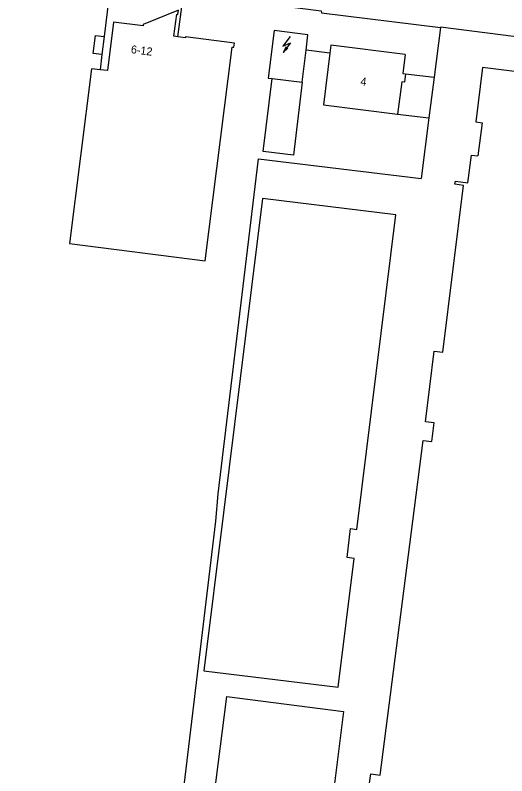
# Model space of a CAD drawing. Extents: x 131000 to 133014, y 396499 to 399001.
# Drawn here: x 132360.7 to 132422, y 396968.2 to 397063.2 of the extents above; entities that cross this region are included whole.
import ezdxf

# ---------------------------------------------------------------- set-up
doc = ezdxf.new("R2010")
doc.units = 0
for name, color, linetype in [('gg-afsc-hekwerk', 7, 'Continuous'), ('gg-afsc-muur', 7, 'Continuous'), ('gg-anno-huisnummerreeks BGT', 7, 'Continuous'), ('gg-bbg-gedigitaliseerde bebouwing', 7, 'Continuous'), ('gg-bbg-hoofdgebouw', 7, 'Continuous'), ('gg-bbg-luifel en loopbrug', 7, 'Continuous'), ('gg-bbg-overig bouwwerk', 7, 'Continuous'), ('gg-knt-verharding', 7, 'Continuous'), ('gt-symb-trafo symbool', 7, 'Continuous')]:
    doc.layers.add(name, color=color, linetype=linetype)

# ---------------------------------------------------------------- blocks, each defined once
blk = doc.blocks.new('gt0-HSP')
at = {"layer": 'gt-symb-trafo symbool'}
for points in [[(0.771, 0.746), (-0.529, -0.004), (0.471, -0.004), (-0.829, -0.754)], [(-0.217, -0.24), (-0.829, -0.754), (-0.077, -0.48)]]:
    blk.add_lwpolyline(points, dxfattribs=at)

msp = doc.modelspace()

# ---------------------------------------------------------------- linework, layer by layer
at = {"layer": 'gg-afsc-hekwerk'}
for p, q in [((132413.741, 397061.684), (132412.951, 397055.476)), ((132412.306, 397050.405), (132411.342, 397042.834)), ((132381.21, 396962.437), (132385.698, 397000))]:
    msp.add_line(p, q, dxfattribs=at)
for points in [[(132434.243, 397059.103), (132413.746, 397061.721), (132413.741, 397061.684)], [(132385.698, 397000), (132386.011, 397003.408), (132391.013, 397045.272), (132411.342, 397042.834)]]:
    msp.add_lwpolyline(points, dxfattribs=at)
at = {"layer": 'gg-afsc-muur'}
msp.add_line((132399.93, 397058.48), (132396.968, 397058.84), dxfattribs=at)
at = {"layer": 'gg-bbg-gedigitaliseerde bebouwing'}
for points in [[(132399.93, 397058.48), (132399.134, 397052.016), (132408.398, 397050.875)], [(132404.814, 396966.671), (132405.035, 396968.433), (132406.234, 396968.281), (132410.303, 397000), (132411.574, 397010.096)]]:
    msp.add_lwpolyline(points, dxfattribs=at)
at = {"layer": 'gg-bbg-hoofdgebouw'}
for p, q in [((132396.484, 397054.854), (132396.968, 397058.84)), ((132392.24, 397055.37), (132392.725, 397055.311)), ((132392.725, 397055.311), (132396.484, 397054.854))]:
    msp.add_line(p, q, dxfattribs=at)
for points in [[(132380.974, 397060.524), (132380.481, 397060.587), (132380.833, 397063.345), (132380.982, 397063.326), (132381.05, 397063.862), (132376.655, 397062.064), (132376.632, 397061.883), (132372.926, 397062.35), (132372.164, 397056.302), (132371.266, 397056.411)], [(132396.968, 397058.84), (132397.21, 397060.78), (132392.98, 397061.3), (132392.24, 397055.37)], [(132367.423, 397034.694), (132384.359, 397032.555), (132387.728, 397059.246), (132387.956, 397059.217), (132388.023, 397059.753), (132381.933, 397060.512), (132381.919, 397060.403), (132380.974, 397060.524)], [(132409.35, 397058.33), (132400.05, 397059.47), (132399.93, 397058.48)], [(132434.243, 397059.103), (132433.687, 397054.848), (132418.999, 397056.704), (132418.146, 397049.892), (132418.942, 397049.79), (132418.413, 397045.647)], [(132409.35, 397058.33), (132409.049, 397055.947), (132409.373, 397055.907)], [(132371.266, 397056.411), (132370.182, 397056.543), (132367.423, 397034.694)], [(132409.373, 397055.907), (132409.238, 397054.846), (132408.911, 397054.888), (132408.398, 397050.875)], [(132411.574, 397010.096), (132412.656, 397009.961), (132412.949, 397012.302), (132411.868, 397012.438), (132412.972, 397021.244), (132414.043, 397021.11), (132416.61, 397041.96), (132415.56, 397042.12), (132415.61, 397042.48), (132417.18, 397042.29), (132417.64, 397045.74), (132418.413, 397045.647)], [(132418.051, 396951.558), (132403.18, 396953.38), (132403.395, 396955.067), (132399.05, 396955.619), (132398.432, 396950.758), (132383.846, 396952.611), (132387.068, 396978.087), (132401.652, 396976.243), (132400.51, 396967.215), (132404.814, 396966.671)]]:
    msp.add_lwpolyline(points, dxfattribs=at)
at = {"layer": 'gg-bbg-luifel en loopbrug'}
for p, q in [((132371.766, 397060.55), (132371.497, 397058.325)), ((132371.497, 397058.325), (132371.266, 397056.411)), ((132409.373, 397055.907), (132412.951, 397055.476)), ((132412.951, 397055.476), (132412.306, 397050.405)), ((132408.398, 397050.875), (132412.306, 397050.405))]:
    msp.add_line(p, q, dxfattribs=at)
for points in [[(132380.974, 397060.524), (132381.456, 397064.285), (132372.352, 397065.396), (132371.766, 397060.55)], [(132371.497, 397058.325), (132370.41, 397058.457), (132370.678, 397060.682), (132371.766, 397060.55)], [(132396.484, 397054.854), (132395.388, 397045.75), (132391.629, 397046.202), (132392.725, 397055.311)]]:
    msp.add_lwpolyline(points, dxfattribs=at)
at = {"layer": 'gg-bbg-overig bouwwerk'}
for points in [[(132402.537, 396999.072), (132403.317, 396998.975), (132408.175, 397038.273), (132391.523, 397040.333), (132386.665, 397001.035)], [(132386.665, 397001.035), (132384.229, 396981.327), (132400.987, 396979.255), (132402.981, 396995.345), (132402.088, 396995.455), (132402.537, 396999.072)]]:
    msp.add_lwpolyline(points, dxfattribs=at)
at = {"layer": 'gg-knt-verharding'}
msp.add_lwpolyline([(132338.67, 397071.354), (132338.672, 397071.056), (132346.163, 397070.064), (132346.163, 397070.397), (132364.88, 397068.011), (132364.766, 397067.662), (132370.871, 397066.949), (132370.973, 397067.366), (132398.868, 397063.775), (132398.877, 397063.542), (132413.741, 397061.684)], dxfattribs=at)

# ---------------------------------------------------------------- block references
at = {"layer": 'gt-symb-trafo symbool', "rotation": 23.514556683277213}
msp.add_blockref('gt0-HSP', (132394.573, 397059.577), dxfattribs=at)

# ---------------------------------------------------------------- texts
at = {"layer": 'gg-anno-huisnummerreeks BGT'}
for s, rotation, p in [('6-12', 352.8, (132375.062, 397058.495)), ('4', 353, (132403.709, 397054.488))]:
    msp.add_text(s, height=1, rotation=rotation, dxfattribs=at).set_placement(p)

doc.saveas('drawing.dxf')
